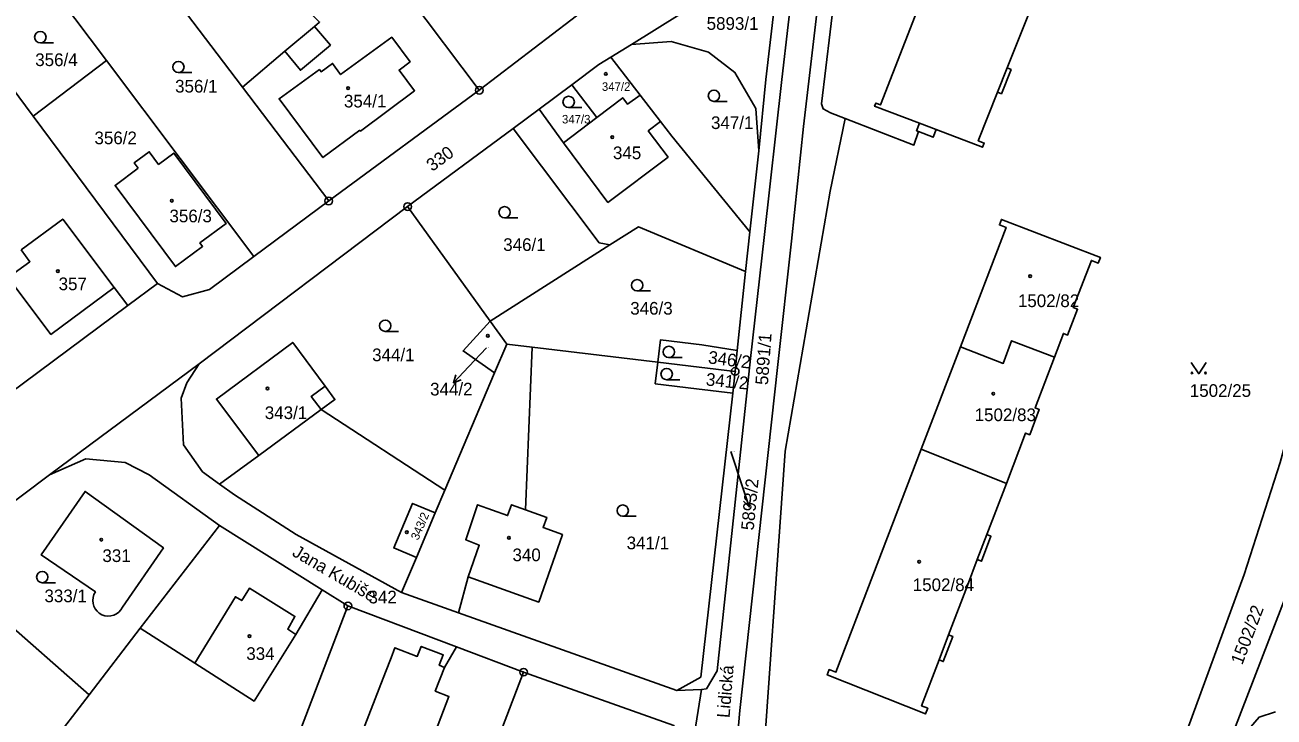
# Model space of a CAD drawing. Extents: x -737240 to -735272, y -1119606 to -1117878.
# Drawn here: x -736917.1 to -736749.6, y -1118456.3 to -1118363.5 of the extents above; entities that cross this region are included whole.
import ezdxf

# ---------------------------------------------------------------- set-up
doc = ezdxf.new("R2010")
doc.units = 0
for name, color, linetype in [('Level 1', 7, 'Continuous'), ('Level 13', 7, 'Continuous'), ('Level 15', 7, 'Continuous'), ('Level 16', 7, 'Continuous'), ('Level 18', 7, 'Continuous'), ('Level 19', 7, 'Continuous'), ('Level 25', 7, 'Continuous'), ('Level 4', 7, 'Continuous')]:
    doc.layers.add(name, color=color, linetype=linetype)

msp = doc.modelspace()

# ---------------------------------------------------------------- linework, layer by layer
at = {"layer": 'Level 1'}
for p, q in [((-736887.92, -1118371.81), (-736904.47, -1118349.97)), ((-736856.17, -1118372.21), (-736872.81, -1118350.15)), ((-736906.13, -1118368.24), (-736914.3, -1118357.35)), ((-736856.17, -1118372.21), (-736841.43, -1118360.94)), ((-736882.23, -1118366.99), (-736878.28, -1118363.65)), ((-736916, -1118375.67), (-736924.12, -1118364.72)), ((-736887.92, -1118371.81), (-736882.23, -1118366.99)), ((-736835.77, -1118366.08), (-736838.52, -1118367.77)), ((-736916, -1118375.67), (-736906.13, -1118368.24)), ((-736886.42, -1118394.52), (-736906.13, -1118368.24)), ((-736834.59, -1118372.85), (-736838.52, -1118367.77)), ((-736876.36, -1118387.06), (-736887.92, -1118371.81)), ((-736848.16, -1118374.75), (-736843.77, -1118371.47)), ((-736843.77, -1118371.47), (-736840.42, -1118375.87)), ((-736876.36, -1118387.06), (-736856.17, -1118372.21)), ((-736834.59, -1118372.85), (-736831.87, -1118376.4)), ((-736848.16, -1118374.75), (-736851.65, -1118377.35)), ((-736844.9, -1118379.28), (-736848.16, -1118374.75)), ((-736899.33, -1118398.14), (-736916, -1118375.67)), ((-736840.42, -1118375.87), (-736844.9, -1118379.28)), ((-736851.65, -1118377.35), (-736865.78, -1118387.81)), ((-736886.42, -1118394.52), (-736876.36, -1118387.06)), ((-736865.78, -1118387.81), (-736893.74, -1118408.91)), ((-736865.78, -1118387.81), (-736854.73, -1118403.16)), ((-736819.9, -1118391.2), (-736820.49, -1118396.5)), ((-736838.65, -1118392.94), (-736854.73, -1118403.16)), ((-736820.49, -1118396.5), (-736821.58, -1118407.1)), ((-736905.11, -1118398.68), (-736903.3, -1118401.09)), ((-736903.3, -1118401.09), (-736899.33, -1118398.14)), ((-736919.2, -1118412.94), (-736903.3, -1118401.09)), ((-736854.73, -1118403.16), (-736852.5, -1118406.26)), ((-736854.11, -1118410.08), (-736852.5, -1118406.26)), ((-736852.5, -1118406.26), (-736849.07, -1118406.67)), ((-736849.07, -1118406.67), (-736849.97, -1118428.47)), ((-736849.07, -1118406.67), (-736832.25, -1118408.67)), ((-736821.58, -1118407.1), (-736821.87, -1118409.91)), ((-736791.67, -1118406.63), (-736796.92, -1118420.33)), ((-736893.74, -1118408.91), (-736913.81, -1118423.79)), ((-736860.77, -1118425.82), (-736854.11, -1118410.08)), ((-736821.87, -1118409.91), (-736822.17, -1118412.81)), ((-736877.36, -1118415.03), (-736860.77, -1118425.82)), ((-736785.51, -1118424.93), (-736796.92, -1118420.33)), ((-736890.98, -1118425.03), (-736885.73, -1118421.17)), ((-736913.81, -1118423.79), (-736929.02, -1118435.23)), ((-736788.13, -1118431.79), (-736785.51, -1118424.93)), ((-736862.07, -1118428.89), (-736860.77, -1118425.82)), ((-736864.6, -1118434.87), (-736862.07, -1118428.89)), ((-736901.62, -1118444.36), (-736891.01, -1118430.58)), ((-736891.01, -1118430.58), (-736877.23, -1118439.21)), ((-736929.02, -1118435.23), (-736908.47, -1118453.26)), ((-736866.58, -1118439.56), (-736864.6, -1118434.87)), ((-736857.68, -1118437.47), (-736858.94, -1118442.29)), ((-736877.23, -1118439.21), (-736880.76, -1118445.18)), ((-736877.23, -1118439.21), (-736873.79, -1118441.36)), ((-736858.94, -1118442.29), (-736866.58, -1118439.56)), ((-736747.83, -1118439.49), (-736756.5, -1118461.9)), ((-736873.79, -1118441.36), (-736890.47, -1118484.87)), ((-736873.79, -1118441.36), (-736859.24, -1118446.84)), ((-736829.7, -1118452.7), (-736858.94, -1118442.29)), ((-736908.47, -1118453.26), (-736901.62, -1118444.36)), ((-736894.33, -1118449.02), (-736901.62, -1118444.36)), ((-736860.82, -1118449.6), (-736859.24, -1118446.84)), ((-736859.24, -1118446.84), (-736850.23, -1118450.24)), ((-736850.23, -1118450.24), (-736858.26, -1118471.17)), ((-736920.22, -1118468.52), (-736908.47, -1118453.26)), ((-736827.45, -1118459.33), (-736826.36, -1118452.57))]:
    msp.add_line(p, q, dxfattribs=at)
for points in [[(-736799.83, -1118558.11), (-736792.51, -1118538.36), (-736782.01, -1118511.48), (-736777.58, -1118500), (-736769.23, -1118478.36), (-736761.77, -1118459.35), (-736753.63, -1118437.15), (-736748.78, -1118422.13), (-736745.05, -1118408.27), (-736742.66, -1118397.5), (-736739.45, -1118378.39), (-736737.29, -1118353.22), (-736737.41, -1118331.21)], [(-736824.87, -1118558.66), (-736825.82, -1118557.64), (-736827.48, -1118555.86), (-736827.94, -1118551.79), (-736828.05, -1118548.53), (-736826.26, -1118525.65), (-736825.42, -1118510.89), (-736824.74, -1118499.02), (-736823.17, -1118476.96), (-736821.25, -1118455.4), (-736816.15, -1118408.97), (-736814.33, -1118392.43), (-736812.71, -1118377.08), (-736809.47, -1118349.69), (-736807.08, -1118343.76), (-736801.8, -1118340.33), (-736797.5, -1118337.46)], [(-736816.74, -1118342.26), (-736812.36, -1118341.68), (-736813.93, -1118356.08), (-736816.01, -1118355.86), (-736818.92, -1118355.54), (-736835.77, -1118366.08)], [(-736807.11, -1118375.99), (-736809.1, -1118375.22), (-736810.07, -1118374.72), (-736810.27, -1118374.01), (-736807.38, -1118349.86), (-736805.89, -1118345.52), (-736801.94, -1118342.49), (-736799.1, -1118342.25)], [(-736797.17, -1118376.64), (-736803.17, -1118374.36), (-736803.01, -1118373.93), (-736802.36, -1118374.18), (-736790.82, -1118344.38), (-736791.59, -1118344.08)], [(-736785.4, -1118369.22), (-736777.51, -1118349.35), (-736776.58, -1118349.72), (-736776.39, -1118349.25)], [(-736818.69, -1118380.34), (-736819.11, -1118374.65), (-736821.9, -1118369.81), (-736825.42, -1118367.09), (-736830.46, -1118365.69), (-736835.77, -1118366.08), (-736818.92, -1118355.54), (-736816.01, -1118355.86)], [(-736813.93, -1118356.08), (-736815.62, -1118370.76), (-736817.99, -1118391.95), (-736819.82, -1118408.17), (-736824.3, -1118450.08), (-736825.71, -1118452.47), (-736826.36, -1118452.57)], [(-736816.01, -1118355.86), (-736817.74, -1118370.75), (-736818.69, -1118380.34)], [(-736878.28, -1118363.65), (-736877.58, -1118363.06), (-736879.37, -1118361.24), (-736878.26, -1118360.29)], [(-736835.77, -1118366.08), (-736830.46, -1118365.69), (-736825.42, -1118367.09), (-736821.9, -1118369.81), (-736819.11, -1118374.65), (-736818.69, -1118380.34), (-736819.9, -1118391.2)], [(-736838.52, -1118367.77), (-736840.14, -1118368.77), (-736843.77, -1118371.47)], [(-736786.69, -1118372.47), (-736786.16, -1118372.68), (-736784.87, -1118369.43), (-736785.4, -1118369.22)], [(-736840.42, -1118375.87), (-736836.93, -1118373.21), (-736836.32, -1118374.07), (-736834.59, -1118372.85)], [(-736794.93, -1118377.47), (-736788.7, -1118379.85), (-736788.48, -1118379.29), (-736789.28, -1118378.99), (-736786.69, -1118372.47)], [(-736831.87, -1118376.4), (-736830.36, -1118378.36), (-736819.9, -1118391.2)], [(-736821.85, -1118515.74), (-736815.15, -1118420.61), (-736809.13, -1118385.76), (-736807.11, -1118375.99)], [(-736807.11, -1118375.99), (-736797.9, -1118379.56), (-736797.27, -1118377.76)], [(-736797.27, -1118377.76), (-736797.55, -1118377.65), (-736797.17, -1118376.64)], [(-736838.65, -1118392.94), (-736840.11, -1118392.65), (-736851.65, -1118377.35)], [(-736797.27, -1118377.76), (-736795.32, -1118378.51), (-736794.93, -1118377.47)], [(-736901.9, -1118382.67), (-736905.01, -1118384.97), (-736896.91, -1118395.85), (-736893.28, -1118393.15), (-736893.63, -1118392.68), (-736890.12, -1118390.09), (-736897.13, -1118380.64), (-736899.17, -1118382.15), (-736900.43, -1118380.45), (-736902.44, -1118381.94), (-736901.9, -1118382.67)], [(-736826.36, -1118452.57), (-736829.7, -1118452.7), (-736826.49, -1118450.9), (-736822.17, -1118412.81), (-736821.87, -1118409.91), (-736821.58, -1118407.1), (-736820.49, -1118396.5), (-736819.9, -1118391.2), (-736818.69, -1118380.34)], [(-736917.59, -1118393.6), (-736912.02, -1118389.49), (-736905.11, -1118398.68)], [(-736820.49, -1118396.5), (-736834.84, -1118390.51), (-736838.65, -1118392.94)], [(-736779.06, -1118407.98), (-736777.85, -1118404.82), (-736777.29, -1118405.04), (-736775.97, -1118401.58), (-736776.53, -1118401.36), (-736774.11, -1118395.02), (-736773.18, -1118395.38), (-736772.9, -1118394.63), (-736786.16, -1118389.54), (-736786.43, -1118390.27), (-736785.55, -1118390.61), (-736791.67, -1118406.63)], [(-736899.33, -1118398.14), (-736895.97, -1118399.89), (-736892.35, -1118398.92), (-736886.42, -1118394.52)], [(-736854.73, -1118403.16), (-736858.35, -1118407.16), (-736854.11, -1118410.08)], [(-736885.73, -1118421.17), (-736891.41, -1118413.62), (-736881.17, -1118406.02), (-736876.84, -1118411.9)], [(-736832.25, -1118408.67), (-736831.89, -1118405.69), (-736826.33, -1118406.36), (-736821.58, -1118407.1)], [(-736779.06, -1118407.98), (-736784.8, -1118405.79), (-736785.93, -1118408.83), (-736791.67, -1118406.63)], [(-736893.74, -1118408.91), (-736895.36, -1118411.45), (-736896.16, -1118413.5), (-736895.84, -1118419.75), (-736893.27, -1118423.37), (-736890.98, -1118425.03)], [(-736832.25, -1118408.67), (-736832.59, -1118411.56), (-736827.03, -1118412.23), (-736822.17, -1118412.81)], [(-736832.25, -1118408.67), (-736826.69, -1118409.34), (-736821.87, -1118409.91)], [(-736785.51, -1118424.93), (-736782.94, -1118418.19), (-736782.38, -1118418.4), (-736781.09, -1118415.02), (-736781.65, -1118414.81), (-736779.06, -1118407.98)], [(-736876.84, -1118411.9), (-736875.53, -1118413.68), (-736877.36, -1118415.03)], [(-736822.17, -1118412.81), (-736826.49, -1118450.9), (-736829.7, -1118452.7)], [(-736796.92, -1118420.33), (-736803.4, -1118437.26), (-736808.37, -1118450.26), (-736809.27, -1118449.9), (-736809.53, -1118450.6), (-736796.33, -1118455.84), (-736796.04, -1118455.08), (-736796.88, -1118454.76), (-736794.53, -1118448.6)], [(-736891.01, -1118430.58), (-736900.44, -1118423.77), (-736903.66, -1118422.11), (-736908.9, -1118421.65), (-736913.81, -1118423.79)], [(-736890.98, -1118425.03), (-736889.01, -1118426.45), (-736880.73, -1118431.76), (-736866.58, -1118439.56)], [(-736905.98, -1118442.723), (-736906.38, -1118442.67), (-736906.762, -1118442.541), (-736907.112, -1118442.341), (-736907.417, -1118442.077), (-736907.666, -1118441.76), (-736907.849, -1118441.4), (-736907.96, -1118441.013), (-736907.994, -1118440.611), (-736907.951, -1118440.21), (-736907.831, -1118439.825), (-736907.64, -1118439.47), (-736914.9, -1118434.51), (-736909.02, -1118426), (-736898.53, -1118433.58), (-736904.02, -1118441.54), (-736904.229, -1118441.885), (-736904.5, -1118442.183), (-736904.824, -1118442.424), (-736905.187, -1118442.598), (-736905.578, -1118442.699), (-736905.98, -1118442.723)], [(-736862.07, -1118428.89), (-736865.11, -1118427.61), (-736867.64, -1118433.58), (-736864.6, -1118434.87)], [(-736849.97, -1118428.47), (-736847.13, -1118429.49), (-736847.62, -1118430.86), (-736845.02, -1118431.8), (-736848.2, -1118440.85), (-736857.68, -1118437.47)], [(-736789.41, -1118435.15), (-736788.85, -1118435.36), (-736787.57, -1118432.01), (-736788.13, -1118431.79)], [(-736793.25, -1118445.24), (-736790.74, -1118438.63), (-736789.41, -1118435.15)], [(-736880.76, -1118445.18), (-736886.36, -1118454.12), (-736894.33, -1118449.02)], [(-736794.53, -1118448.6), (-736793.97, -1118448.81), (-736792.69, -1118445.45), (-736793.25, -1118445.24)], [(-736863.83, -1118462.88), (-736866.24, -1118469.41), (-736867.07, -1118469.14), (-736867.48, -1118470.17), (-736868.72, -1118469.74), (-736869.32, -1118471.44), (-736873.94, -1118469.69), (-736873.3, -1118467.99), (-736874.53, -1118467.54), (-736874.13, -1118466.46), (-736874.79, -1118466.15), (-736872.35, -1118459.57), (-736868.73, -1118450.24), (-736867.99, -1118448.33), (-736867.5, -1118446.97), (-736864.5, -1118448.12), (-736863.96, -1118446.79), (-736861, -1118447.91), (-736861.54, -1118449.32), (-736860.82, -1118449.6)], [(-736850.23, -1118450.24), (-736830.07, -1118457.41), (-736828.62, -1118458.72)], [(-736829.7, -1118452.7), (-736826.36, -1118452.57), (-736827.45, -1118459.33), (-736828.62, -1118458.72)], [(-736756.5, -1118461.9), (-736751.62, -1118456.28), (-736749.44, -1118455.55)]]:
    msp.add_lwpolyline(points, dxfattribs=at)
at = {"layer": 'Level 13'}
for points in [[(-736816.01, -1118355.86), (-736818.92, -1118355.54), (-736835.77, -1118366.08), (-736830.46, -1118365.69), (-736825.42, -1118367.09), (-736821.9, -1118369.81), (-736819.11, -1118374.65), (-736818.69, -1118380.34), (-736819.9, -1118391.2), (-736820.49, -1118396.5), (-736821.58, -1118407.1), (-736821.87, -1118409.91), (-736822.17, -1118412.81), (-736826.49, -1118450.9), (-736829.7, -1118452.7), (-736826.36, -1118452.57), (-736827.45, -1118459.33)], [(-736818.92, -1118355.54), (-736835.77, -1118366.08), (-736830.46, -1118365.69), (-736825.42, -1118367.09), (-736821.9, -1118369.81), (-736819.11, -1118374.65), (-736818.69, -1118380.34), (-736819.9, -1118391.2), (-736820.49, -1118396.5), (-736821.58, -1118407.1), (-736821.87, -1118409.91), (-736822.17, -1118412.81), (-736826.49, -1118450.9), (-736829.7, -1118452.7), (-736826.36, -1118452.57), (-736827.45, -1118459.33)]]:
    msp.add_lwpolyline(points, dxfattribs=at)
at = {"layer": 'Level 16'}
for points in [[(-736855.22, -1118406.77), (-736857.58, -1118409.26), (-736859.642, -1118411.439)], [(-736858.592, -1118411.056), (-736859.642, -1118411.439), (-736859.318, -1118410.369)], [(-736822.44, -1118420.67), (-736820.92, -1118425.24), (-736819.972, -1118428.086)], [(-736819.814, -1118426.98), (-736819.972, -1118428.086), (-736820.763, -1118427.296)]]:
    msp.add_lwpolyline(points, dxfattribs=at)
at = {"layer": 'Level 25'}
for p, q in [((-736913.238, -1118365.85), (-736915.02, -1118365.85)), ((-736894.728, -1118369.85), (-736896.51, -1118369.85)), ((-736822.928, -1118373.71), (-736824.71, -1118373.71)), ((-736842.408, -1118374.53), (-736844.19, -1118374.53)), ((-736850.998, -1118389.33), (-736852.78, -1118389.33)), ((-736833.228, -1118399.12), (-736835.01, -1118399.12)), ((-736866.998, -1118404.55), (-736868.78, -1118404.55)), ((-736828.978, -1118408.05), (-736830.76, -1118408.05)), ((-736829.268, -1118411.03), (-736831.05, -1118411.03)), ((-736835.158, -1118429.33), (-736836.94, -1118429.33)), ((-736912.978, -1118438.24), (-736914.76, -1118438.24))]:
    msp.add_line(p, q, dxfattribs=at)
msp.add_lwpolyline([(-736758.71, -1118408.72), (-736759.71, -1118410.22), (-736760.71, -1118408.72)], dxfattribs=at)
for centre in [(-736760.61, -1118410.12), (-736758.81, -1118410.12)]:
    msp.add_circle(centre, 0.1, dxfattribs=at)
for centre, major_axis, ratio in [((-736915.02, -1118365.094), (0.764, 0), 0.9894236), ((-736896.51, -1118369.094), (0.764, 0), 0.9894236), ((-736839.21, -1118370.03), (0.18, 0), 0.9848078), ((-736873.77, -1118371.92), (0.18, 0), 0.9848078), ((-736856.17, -1118372.21), (0.516, 0), 0.9848078), ((-736856.17, -1118372.21), (0.0375, 0), 0.9848078), ((-736844.19, -1118373.774), (0.764, 0), 0.9894236), ((-736824.71, -1118372.954), (0.764, 0), 0.9894236), ((-736838.34, -1118378.5), (0.18, 0), 0.9848078), ((-736897.39, -1118387.02), (0.18, 0), 0.9848078), ((-736876.36, -1118387.06), (0.516, 0), 0.9848078), ((-736876.36, -1118387.06), (0.0375, 0), 0.9848078), ((-736865.78, -1118387.81), (0.516, 0), 0.9848078), ((-736865.78, -1118387.81), (0.0375, 0), 0.9848078), ((-736852.78, -1118388.574), (0.764, 0), 0.9894236), ((-736912.66, -1118396.47), (0.18, 0), 0.9848078), ((-736782.33, -1118397.13), (0.18, 0), 0.9848078), ((-736835.01, -1118398.364), (0.764, 0), 0.9894236), ((-736868.78, -1118403.794), (0.764, 0), 0.9894236), ((-736855.02, -1118405.13), (0.18, 0), 0.9848078), ((-736830.76, -1118407.294), (0.764, 0), 0.9894236), ((-736831.05, -1118410.274), (0.764, 0), 0.9894236), ((-736821.87, -1118409.91), (0.516, 0), 0.9848078), ((-736821.87, -1118409.91), (0.0375, 0), 0.9848078), ((-736884.56, -1118412.19), (0.18, 0), 0.9848078), ((-736787.26, -1118412.9), (0.18, 0), 0.9848078), ((-736836.94, -1118428.574), (0.764, 0), 0.9894236), ((-736906.85, -1118432.48), (0.18, 0), 0.9848078), ((-736865.89, -1118431.48), (0.18, 0), 0.9848078), ((-736852.19, -1118432.22), (0.18, 0), 0.9848078), ((-736797.2, -1118435.43), (0.18, 0), 0.9848078), ((-736914.76, -1118437.484), (0.764, 0), 0.9894236), ((-736873.79, -1118441.36), (0.516, 0), 0.9848078), ((-736873.79, -1118441.36), (0.0375, 0), 0.9848078), ((-736886.99, -1118445.41), (0.18, 0), 0.9848078), ((-736850.23, -1118450.24), (0.516, 0), 0.9848078), ((-736850.23, -1118450.24), (0.0375, 0), 0.9848078)]:
    msp.add_ellipse(centre, major_axis=major_axis, ratio=ratio, dxfattribs=at)
at = {"layer": 'Level 4'}
for p, q in [((-736786.69, -1118372.47), (-736785.4, -1118369.22)), ((-736797.17, -1118376.64), (-736794.93, -1118377.47)), ((-736877.36, -1118415.03), (-736885.73, -1118421.17)), ((-736789.41, -1118435.15), (-736788.13, -1118431.79)), ((-736794.53, -1118448.6), (-736793.25, -1118445.24))]:
    msp.add_line(p, q, dxfattribs=at)
for points in [[(-736882.23, -1118366.99), (-736880.15, -1118369.54), (-736876.12, -1118366.16), (-736878.28, -1118363.65)], [(-736872.2, -1118377.56), (-736872.11, -1118377.68), (-736864.84, -1118372.27), (-736866.92, -1118369.5), (-736865.44, -1118368.39), (-736867.9, -1118365.11), (-736874.76, -1118370.11), (-736875.85, -1118368.62), (-736877.38, -1118369.74), (-736877.6, -1118369.44), (-736883.02, -1118373.34), (-736877.14, -1118381.24), (-736872.2, -1118377.56)], [(-736844.9, -1118379.28), (-736838.92, -1118387.24), (-736830.85, -1118381.17), (-736833.53, -1118377.66), (-736831.87, -1118376.4)], [(-736917.59, -1118393.6), (-736916.41, -1118395.2), (-736919.32, -1118397.34), (-736913.6, -1118404.95), (-736905.11, -1118398.68)], [(-736876.84, -1118411.9), (-736878.7, -1118413.27), (-736877.36, -1118415.03)], [(-736849.97, -1118428.47), (-736851.85, -1118427.79), (-736852.37, -1118429.24), (-736856.41, -1118427.78), (-736857.99, -1118432.48), (-736856.17, -1118433.23), (-736857.68, -1118437.47)], [(-736880.76, -1118445.18), (-736881.86, -1118444.49), (-736880.9, -1118442.76), (-736887, -1118438.98), (-736888.02, -1118440.64), (-736888.86, -1118440.12), (-736894.33, -1118449.02)], [(-736860.82, -1118449.6), (-736862.08, -1118452.77), (-736860.24, -1118453.51), (-736863.83, -1118462.88)]]:
    msp.add_lwpolyline(points, dxfattribs=at)

# ---------------------------------------------------------------- texts
at = {"layer": 'Level 15'}
for s, rotation, p in [('Jana Kubiše', 329.68143, (-736881.38, -1118434.56)), ('Lidická', 85.4064, (-736822.622, -1118456.425))]:
    msp.add_text(s, height=1.7, rotation=rotation, dxfattribs=at).set_placement(p)
at = {"layer": 'Level 16'}
for s, rotation, p in [('330', 36.35721, (-736862.473, -1118383.174)), ('5893/2', 84.37086, (-736819.394, -1118431.281))]:
    msp.add_text(s, height=1.7, rotation=rotation, dxfattribs=at).set_placement(p)
msp.add_text('344/2', height=1.7, dxfattribs=at).set_placement((-736862.765, -1118413.14))
at = {"layer": 'Level 18'}
for s, height, p in [('5893/1', 1.7, (-736825.69, -1118364.11)), ('356/4', 1.7, (-736915.705, -1118368.97)), ('356/1', 1.7, (-736896.955, -1118372.52)), ('347/3', 1.14, (-736845.085, -1118376.66)), ('347/1', 1.7, (-736825.105, -1118377.41)), ('356/2', 1.7, (-736907.765, -1118379.45)), ('346/1', 1.7, (-736852.965, -1118393.76)), ('346/3', 1.7, (-736835.935, -1118402.3)), ('344/1', 1.7, (-736870.535, -1118408.54)), ('1502/25', 1.7, (-736760.915, -1118413.33)), ('5893/2', 0.1, (-736822.29, -1118420.67)), ('341/1', 1.7, (-736836.415, -1118433.76)), ('333/1', 1.7, (-736914.47, -1118440.86)), ('342', 1.7, (-736871.025, -1118441.02))]:
    msp.add_text(s, height=height, dxfattribs=at).set_placement(p)
for s, rotation, p in [('5891/1', 85.87242, (-736817.476, -1118411.777)), ('346/2', 352.6533, (-736825.56, -1118408.82)), ('341/2', 354.35943, (-736825.85, -1118411.79)), ('1502/22', 69.12099, (-736753.89, -1118449.36))]:
    msp.add_text(s, height=1.7, rotation=rotation, dxfattribs=at).set_placement(p)
at = {"layer": 'Level 19'}
for s, height, p in [('347/2', 1.14, (-736839.73, -1118372.29)), ('354/1', 1.7, (-736874.32, -1118374.52)), ('345', 1.7, (-736838.25, -1118381.45)), ('356/3', 1.7, (-736897.71, -1118389.92)), ('357', 1.7, (-736912.57, -1118399.02)), ('1502/82', 1.7, (-736783.96, -1118401.29)), ('344/2', 0.1, (-736855.07, -1118406.77)), ('343/1', 1.7, (-736884.93, -1118416.3)), ('1502/83', 1.7, (-736789.76, -1118416.58)), ('331', 1.7, (-736906.7, -1118435.47)), ('340', 1.7, (-736851.72, -1118435.36)), ('1502/84', 1.7, (-736798.06, -1118439.37)), ('334', 1.7, (-736887.41, -1118448.6))]:
    msp.add_text(s, height=height, dxfattribs=at).set_placement(p)
msp.add_text('343/2', height=1.14, rotation=66.92958, dxfattribs=at).set_placement((-736864.36, -1118432.627))

doc.saveas('drawing.dxf')
